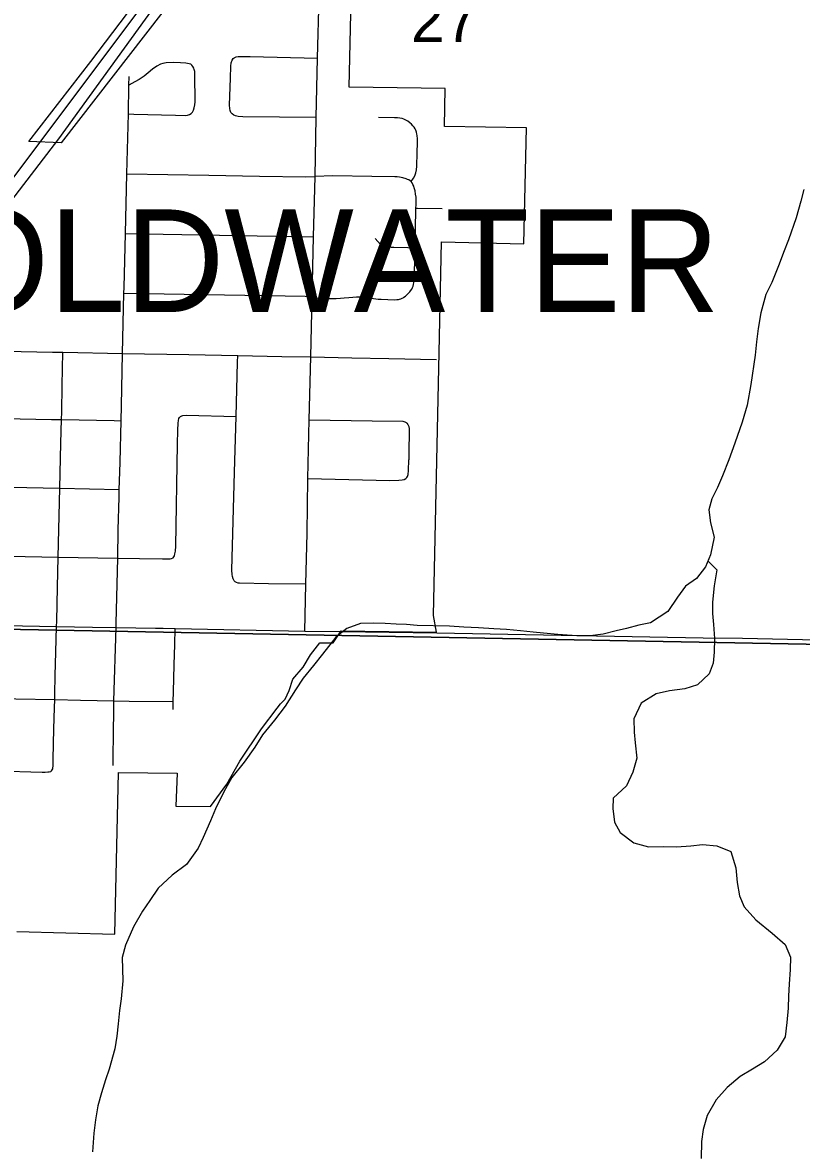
# Model space of a CAD drawing. Extents: x -38.1 to 35.9, y -2.7 to 28.5.
# Drawn here: x 19.201 to 19.92, y 15.586 to 16.626 of the extents above; entities that cross this region are included whole.
import ezdxf

# ---------------------------------------------------------------- set-up
doc = ezdxf.new("R2010")
doc.units = 0
for name, color, linetype in [('GM_X_City_Street', 7, 'Continuous'), ('GM_X_Corporation', 7, 'Continuous'), ('GM_X_Interchange_Ramps', 7, 'Continuous'), ('GM_X_Minor_River', 7, 'Continuous'), ('GM_X_Section', 7, 'Continuous'), ('GM_X_Township_Subdivision', 7, 'Continuous'), ('GM_X_US_Route', 7, 'Continuous')]:
    doc.layers.add(name, color=color, linetype=linetype)

msp = doc.modelspace()

# ---------------------------------------------------------------- linework, layer by layer
at = {"layer": 'GM_X_City_Street'}
msp.add_line((19.2962, 16.4315), (19.4699, 16.4284), dxfattribs=at)
for points in [[(19.4617, 16.0648), (19.4627, 16.1079), (19.4638, 16.1552), (19.4646, 16.2054), (19.4658, 16.2597), (19.4672, 16.3177), (19.4685, 16.3729), (19.4699, 16.4284), (19.4712, 16.4842), (19.4723, 16.5384), (19.4736, 16.5934), (19.4749, 16.6502)], [(19.299, 16.5418), (19.3038, 16.5417), (19.3423, 16.5407), (19.3516, 16.5405), (19.3534, 16.5407), (19.3552, 16.5412), (19.3568, 16.5422), (19.358, 16.5436), (19.3589, 16.5453), (19.3597, 16.5476), (19.3603, 16.5503), (19.3605, 16.5531), (19.3606, 16.5556), (19.3603, 16.5754), (19.3601, 16.5811), (19.3597, 16.5829), (19.3593, 16.5841), (19.3584, 16.5856), (19.3575, 16.5868), (19.3564, 16.5876), (19.3549, 16.5882), (19.3518, 16.5887), (19.3469, 16.589), (19.3401, 16.5892), (19.3337, 16.589), (19.3308, 16.5884), (19.3285, 16.5876), (19.3252, 16.5859), (19.3211, 16.583), (19.3172, 16.5798), (19.3134, 16.5767), (19.3088, 16.5736), (19.3049, 16.5715), (19.2994, 16.5685)], [(19.4723, 16.5384), (19.4046, 16.5393), (19.4002, 16.5395), (19.3978, 16.54), (19.3961, 16.5408), (19.3946, 16.5418), (19.3935, 16.5433), (19.3927, 16.545), (19.3924, 16.5468), (19.3922, 16.5499), (19.3931, 16.5748), (19.3935, 16.586), (19.3939, 16.5891), (19.3946, 16.5915), (19.3955, 16.5929), (19.3966, 16.5937), (19.3983, 16.5944), (19.4002, 16.5947), (19.4033, 16.5949), (19.4114, 16.5947), (19.4736, 16.5934)], [(19.2877, 16.0681), (19.2877, 16.072), (19.289, 16.1321), (19.2896, 16.1582), (19.2903, 16.1884), (19.2905, 16.1955), (19.2906, 16.2031), (19.2912, 16.2205), (19.2921, 16.2587), (19.2924, 16.2727), (19.2936, 16.3209), (19.2948, 16.3766), (19.295, 16.3818), (19.2962, 16.4315), (19.2976, 16.4867), (19.299, 16.5418), (19.2994, 16.5685), (19.2995, 16.5764)], [(19.5599, 16.4794), (19.5622, 16.4825), (19.5634, 16.4848), (19.5644, 16.4874), (19.5649, 16.4902), (19.5651, 16.4936), (19.5655, 16.506), (19.5658, 16.5155), (19.5657, 16.519), (19.5655, 16.5219), (19.5652, 16.5232), (19.5648, 16.5251), (19.5643, 16.5268), (19.5637, 16.528), (19.5627, 16.5296), (19.5616, 16.531), (19.5602, 16.5325), (19.5588, 16.5337), (19.5568, 16.5351), (19.5551, 16.5361), (19.5531, 16.537), (19.5515, 16.5375), (19.5494, 16.5379), (19.5472, 16.5381), (19.5445, 16.5382), (19.5298, 16.5384)], [(19.2976, 16.4867), (19.3732, 16.4852), (19.42, 16.4844), (19.4628, 16.4839), (19.4712, 16.4842)], [(19.4685, 16.3729), (19.4756, 16.3719), (19.4792, 16.3716), (19.4827, 16.3715), (19.4868, 16.3715), (19.4906, 16.3715), (19.4948, 16.3719), (19.4981, 16.3722), (19.5023, 16.3726), (19.506, 16.3729), (19.5096, 16.3731), (19.5135, 16.3731), (19.5167, 16.3729), (19.5207, 16.3724), (19.5252, 16.3717), (19.5295, 16.3711), (19.5322, 16.3709), (19.5383, 16.3706), (19.5448, 16.3704), (19.5468, 16.3705), (19.5476, 16.3706), (19.5484, 16.3707), (19.5493, 16.3709), (19.5503, 16.3712), (19.5516, 16.3718), (19.5526, 16.3723), (19.5533, 16.3728), (19.5546, 16.3737), (19.5561, 16.375), (19.5576, 16.3765), (19.5587, 16.3777), (19.5594, 16.3786), (19.5605, 16.3803), (19.5612, 16.3817), (19.5617, 16.3828), (19.5621, 16.3844), (19.5625, 16.3862), (19.5628, 16.3892), (19.5635, 16.4135), (19.5636, 16.4184), (19.5641, 16.4349), (19.5644, 16.455), (19.5645, 16.4581), (19.5646, 16.4621), (19.5645, 16.465), (19.5641, 16.4679), (19.5636, 16.4708), (19.5628, 16.4738), (19.5623, 16.4753), (19.5616, 16.4768), (19.5608, 16.4782), (19.5599, 16.4794), (19.5589, 16.4802), (19.5578, 16.4809), (19.5565, 16.4814), (19.5552, 16.482), (19.5523, 16.4828), (19.5492, 16.4834), (19.547, 16.4837), (19.5449, 16.4838), (19.5237, 16.484), (19.4876, 16.4846), (19.4712, 16.4842)], [(19.5644, 16.455), (19.5657, 16.455), (19.5887, 16.4546)], [(19.5268, 16.4269), (19.5293, 16.4241), (19.5304, 16.4229), (19.5316, 16.4219), (19.5328, 16.421), (19.534, 16.4204), (19.5357, 16.4198), (19.5374, 16.4194), (19.5393, 16.4191), (19.5416, 16.4189), (19.5441, 16.4188), (19.5568, 16.4185), (19.5636, 16.4184)], [(19.2948, 16.3766), (19.4622, 16.3736), (19.4653, 16.3733), (19.4685, 16.3729)], [(18.958, 16.3272), (19.0064, 16.3264), (19.0631, 16.3254), (19.0846, 16.3249), (19.1023, 16.3245), (19.1137, 16.3242), (19.1388, 16.3238), (19.1621, 16.3234), (19.1707, 16.3232), (19.2289, 16.3221), (19.2385, 16.322), (19.2936, 16.3209), (19.3547, 16.3198), (19.3998, 16.3189), (19.4407, 16.3182), (19.4672, 16.3177), (19.5051, 16.3169), (19.5394, 16.3163), (19.5832, 16.3154)], [(19.2326, 16.069), (19.2327, 16.0739), (19.2335, 16.1053), (19.2341, 16.133), (19.2355, 16.1965), (19.2365, 16.2381), (19.2371, 16.2599), (19.2373, 16.2666), (19.2379, 16.2914), (19.2385, 16.322)], [(19.4627, 16.1079), (19.4283, 16.1084), (19.4015, 16.109), (19.4002, 16.1091), (19.3988, 16.1095), (19.3976, 16.1102), (19.3965, 16.1112), (19.3955, 16.113), (19.3949, 16.115), (19.3946, 16.1169), (19.3945, 16.1209), (19.397, 16.2115), (19.3983, 16.2628), (19.3996, 16.3127), (19.3998, 16.3189)], [(19.3403, 16.1323), (19.3414, 16.1342), (19.3419, 16.1361), (19.3423, 16.1385), (19.3426, 16.1432), (19.3441, 16.2371), (19.3444, 16.2502), (19.3447, 16.2565), (19.3451, 16.259), (19.3456, 16.2609), (19.3462, 16.2619), (19.3471, 16.2628), (19.3481, 16.2633), (19.3493, 16.2636), (19.3524, 16.2638), (19.3983, 16.2628)], [(19.077, 16.2624), (19.1605, 16.2612), (19.1729, 16.261), (19.1989, 16.2604), (19.2279, 16.2598), (19.2371, 16.2599), (19.2859, 16.2589), (19.2921, 16.2587)], [(19.4658, 16.2597), (19.5238, 16.2587), (19.5523, 16.2583), (19.5541, 16.2579), (19.5552, 16.2573), (19.5561, 16.2565), (19.557, 16.2554), (19.5577, 16.2536), (19.558, 16.2513), (19.5582, 16.2488), (19.5579, 16.2302), (19.5577, 16.2226)], [(19.4646, 16.2054), (19.5404, 16.2038), (19.5485, 16.2039), (19.5516, 16.2042), (19.5534, 16.2047), (19.5551, 16.2055), (19.556, 16.2063), (19.5567, 16.2074), (19.5572, 16.2092), (19.5575, 16.2129), (19.5577, 16.2226)], [(19.0766, 16.1993), (19.159, 16.198), (19.2355, 16.1965), (19.2905, 16.1955)], [(19.0757, 16.1358), (19.1576, 16.1345), (19.2341, 16.133), (19.289, 16.1321), (19.3091, 16.1317), (19.3303, 16.1313), (19.3376, 16.1314), (19.3388, 16.1316), (19.3403, 16.1323)], [(19.2274, 15.9353), (19.228, 15.9358), (19.2286, 15.9367), (19.229, 15.9378), (19.2291, 15.9384), (19.2292, 15.9391), (19.2293, 15.9399), (19.2294, 15.9414), (19.2295, 15.9435), (19.2295, 15.9467), (19.2301, 15.9747), (19.2307, 15.9939), (19.2309, 16.0015), (19.231, 16.0065), (19.2313, 16.0238), (19.2318, 16.0453), (19.2326, 16.069)], [(19.2848, 15.9406), (19.2849, 15.9474), (19.2852, 15.9709), (19.2854, 15.9916), (19.2855, 16.0005), (19.2877, 16.0681)], [(19.3402, 15.9923), (19.3402, 15.9997), (19.3405, 16.0086), (19.3412, 16.0337), (19.3418, 16.0525), (19.3422, 16.0672)], [(18.9502, 16.0074), (18.983, 16.0065), (19.0097, 16.0058), (19.016, 16.0057), (19.0259, 16.0055), (19.0628, 16.0047), (19.0694, 16.0045), (19.092, 16.0041), (19.1284, 16.0033), (19.1363, 16.0031), (19.1949, 16.0022), (19.2309, 16.0015), (19.2548, 16.001), (19.2855, 16.0005), (19.2997, 16.0002), (19.3402, 15.9997)], [(19.1773, 15.9357), (19.2193, 15.9347), (19.2221, 15.9347), (19.2244, 15.9348), (19.2251, 15.9348), (19.2258, 15.9349), (19.2274, 15.9353)]]:
    msp.add_lwpolyline(points, dxfattribs=at)
at = {"layer": 'GM_X_Corporation'}
for points in [[(18.6101, 15.7069), (18.8445, 16.0191), (18.9897, 16.2122), (19.0483, 16.2903), (19.2337, 16.5376), (19.4121, 16.7756), (19.566, 16.98), (19.763, 17.2432), (19.9196, 17.4482), (20.1512, 17.7579), (20.6767, 18.4541), (21.2204, 19.1713), (21.641, 19.7308)], [(18.6101, 15.3282), (18.8021, 15.6262), (18.9395, 15.8264), (19.0058, 15.9302), (19.0089, 15.9495), (19.0142, 16.0977), (19.0173, 16.1531), (19.0191, 16.1912), (19.0199, 16.2263), (19.0305, 16.2532), (19.2347, 16.519), (19.3429, 16.6685), (19.7347, 17.1834), (19.9115, 17.4163)]]:
    msp.add_lwpolyline(points, dxfattribs=at)
at = {"layer": 'GM_X_Interchange_Ramps'}
msp.add_line((19.4957, 16.0644), (19.5836, 16.0632), dxfattribs=at)
for points in [[(19.1491, 16.0705), (19.1562, 16.0703), (19.201, 16.0695), (19.2326, 16.069)], [(19.2326, 16.069), (19.2656, 16.0685), (19.2877, 16.0681), (19.324, 16.0675), (19.3311, 16.0674)], [(19.3311, 16.0674), (19.3422, 16.0672), (19.4617, 16.0648), (19.4957, 16.0644)], [(19.5836, 16.0632), (19.8294, 16.0586), (19.866, 16.0581), (19.9213, 16.057), (19.957, 16.0564)]]:
    msp.add_lwpolyline(points, dxfattribs=at)
at = {"layer": 'GM_X_Section'}
for points in [[(19.9226, 16.4721), (19.9197, 16.4615), (19.9155, 16.446), (19.9082, 16.4257), (19.9038, 16.414), (19.8998, 16.4031), (19.8929, 16.3862), (19.8874, 16.3753), (19.8828, 16.3583), (19.8802, 16.344), (19.8788, 16.3315), (19.8774, 16.3194), (19.8737, 16.2921), (19.8703, 16.2732), (19.8657, 16.2574), (19.8588, 16.2382), (19.8532, 16.2227), (19.8475, 16.208), (19.8427, 16.1971), (19.8375, 16.1866), (19.8347, 16.1765), (19.8363, 16.1646), (19.8398, 16.1513), (19.8364, 16.135), (19.8316, 16.1241), (19.8234, 16.1133), (19.8133, 16.1063), (19.8059, 16.0959), (19.7969, 16.0828), (19.781, 16.0725), (19.77, 16.0701), (19.7589, 16.067), (19.7493, 16.0649), (19.7371, 16.0618), (19.7253, 16.0605), (19.7128, 16.0604), (19.6953, 16.0616), (19.6821, 16.0627), (19.6726, 16.0636), (19.6608, 16.065), (19.6479, 16.0661), (19.6362, 16.0667), (19.6221, 16.0678), (19.6085, 16.0685), (19.5952, 16.0692), (19.5656, 16.0699), (19.5557, 16.0709), (19.5462, 16.0711), (19.536, 16.0717)], [(19.834, 16.1295), (19.8422, 16.1212), (19.8396, 16.1065), (19.8381, 16.0913), (19.8382, 16.0811), (19.8391, 16.0708), (19.84, 16.0579), (19.8397, 16.0454), (19.8387, 16.0351), (19.8351, 16.0253), (19.8242, 16.0153), (19.8127, 16.0114), (19.7986, 16.0095), (19.786, 16.0067), (19.7722, 15.9983), (19.7654, 15.9837), (19.7659, 15.9715), (19.7668, 15.9616), (19.7684, 15.9475), (19.7647, 15.9347), (19.7587, 15.9219), (19.7466, 15.9105), (19.7461, 15.901), (19.7477, 15.8884), (19.7528, 15.8788), (19.7655, 15.8694), (19.7791, 15.8657), (19.7931, 15.8661), (19.8049, 15.8658), (19.8182, 15.8667), (19.8289, 15.8679), (19.8422, 15.8665), (19.855, 15.8613), (19.8596, 15.8464), (19.8608, 15.8327), (19.8632, 15.8205), (19.8675, 15.8105), (19.8782, 15.7985), (19.8932, 15.786), (19.9051, 15.7755), (19.9101, 15.7639), (19.9099, 15.7526), (19.9088, 15.7389), (19.9082, 15.7283), (19.908, 15.7169), (19.9069, 15.7037), (19.9051, 15.6904), (19.898, 15.6781), (19.8863, 15.6673), (19.8752, 15.6607), (19.8636, 15.6538), (19.8516, 15.6438), (19.8415, 15.6323), (19.8332, 15.6177), (19.8295, 15.6048), (19.8281, 15.5939), (19.8277, 15.5783)], [(19.536, 16.0717), (19.5254, 16.0719), (19.5132, 16.0718), (19.5006, 16.0672), (19.4905, 16.0591), (19.478, 16.0434), (19.4698, 16.033), (19.4604, 16.0214), (19.4533, 16.0106), (19.4435, 15.9956), (19.4337, 15.9826), (19.4228, 15.9691), (19.4157, 15.9575), (19.4059, 15.9437), (19.3945, 15.9296), (19.387, 15.9164), (19.3794, 15.9007), (19.3746, 15.8898), (19.3678, 15.8744), (19.3634, 15.8646), (19.3525, 15.8493), (19.3393, 15.8397), (19.3265, 15.8275), (19.3187, 15.8163), (19.312, 15.8062), (19.3037, 15.7919), (19.2961, 15.775), (19.2932, 15.7637), (19.2933, 15.7527), (19.2938, 15.742), (19.2923, 15.7254), (19.2906, 15.7148), (19.2895, 15.7023), (19.2881, 15.6909), (19.2863, 15.6792), (19.281, 15.6607), (19.2777, 15.6509), (19.274, 15.6389), (19.2707, 15.6268), (19.2686, 15.6139), (19.2671, 15.6014), (19.2656, 15.5844)]]:
    msp.add_lwpolyline(points, dxfattribs=at)
at = {"layer": 'GM_X_US_Route'}
for points in [[(18.9765, 17.0768), (19.9831, 17.0625), (19.9577, 16.0521), (18.9517, 16.0707)], [(18.9517, 16.0707), (19.9577, 16.0521), (19.929, 15.0468), (18.9261, 15.0642)]]:
    msp.add_lwpolyline(points, close=True, dxfattribs=at)
for points in [[(19.1959, 15.7876), (19.2864, 15.7852), (19.2897, 15.9342), (19.3438, 15.9338), (19.3428, 15.9031), (19.3747, 15.9029), (19.3899, 15.9234), (19.4019, 15.9448), (19.4219, 15.9746), (19.4361, 15.9936), (19.4392, 15.9977), (19.4436, 16.0019), (19.4472, 16.01), (19.4506, 16.0204), (19.4603, 16.0316), (19.4669, 16.0428), (19.4755, 16.054), (19.4879, 16.0538), (19.4954, 16.0649), (19.5834, 16.0638), (19.5806, 16.0792), (19.5859, 16.3216), (19.5881, 16.4238), (19.6639, 16.4221), (19.6664, 16.5289), (19.5906, 16.5301), (19.5912, 16.5653), (19.5028, 16.5665), (19.504, 16.621), (19.5086, 16.8184)], [(19.4726, 16.8191), (19.2369, 16.5153), (19.2071, 16.5165), (19.2642, 16.5902), (19.3329, 16.681)]]:
    msp.add_lwpolyline(points, dxfattribs=at)

# ---------------------------------------------------------------- texts
at = {"layer": 'GM_X_Minor_River'}
msp.add_text('27', height=0.04186, rotation=0, dxfattribs=at).set_placement((19.5599, 16.6081))
at = {"layer": 'GM_X_Township_Subdivision'}
msp.add_text('COLDWATER', height=0.0947, rotation=0, dxfattribs=at).set_placement((19.0356, 16.3591))

doc.saveas('drawing.dxf')
